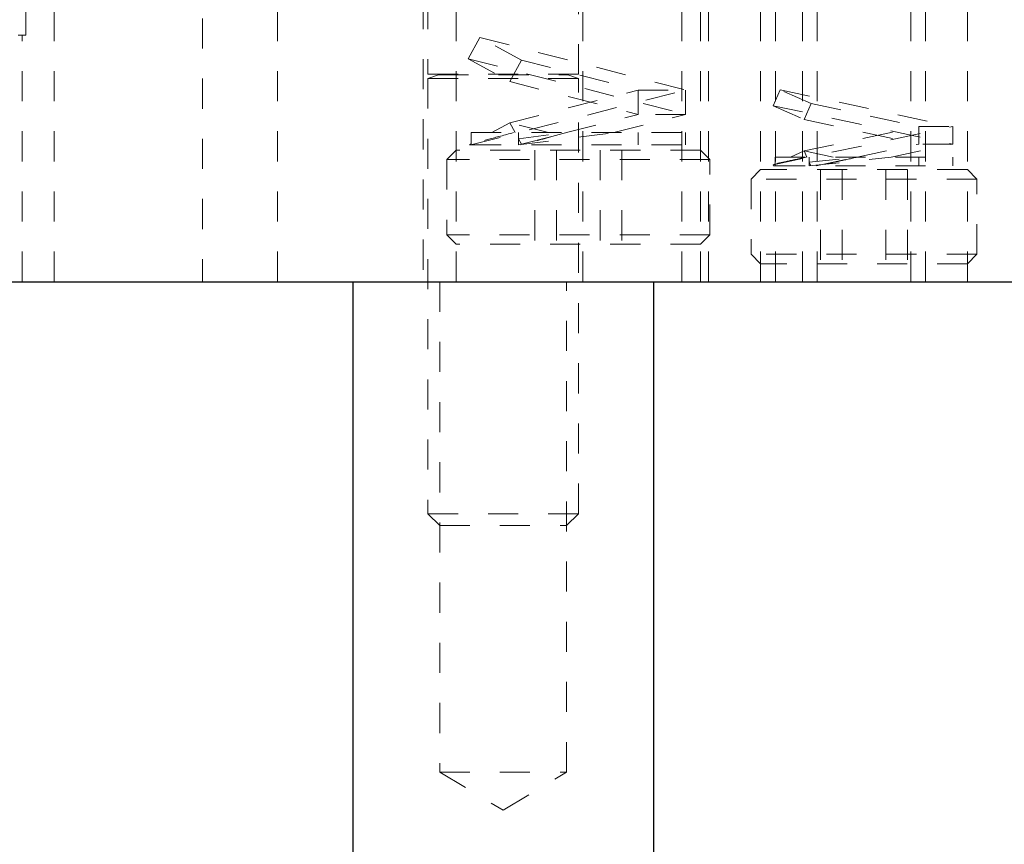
# Model space of a CAD drawing. Header units: inches. Extents: x 220 to 877, y 4 to 174.
# Tile 330 of 656: x 430.58 to 433.85, y 131.59 to 134.33. Entities that reach past the tile are written whole.
import ezdxf

# ---------------------------------------------------------------- set-up
doc = ezdxf.new("R2010")
doc.units = ezdxf.units.IN
doc.header["$LTSCALE"] = 0.5
doc.header["$MEASUREMENT"] = 0
doc.linetypes.add('HIDDEN', pattern=[0.225, 0.15, -0.075])
for name, color, linetype in [('DSS-M-S', 53, 'Continuous'), ('MFT-M-S', 8, 'Continuous'), ('SVD-M-S', 8, 'Continuous')]:
    doc.layers.add(name, color=color, linetype=linetype)

msp = doc.modelspace()

# ---------------------------------------------------------------- linework, layer by layer
at = {"layer": 'DSS-M-S', "linetype": 'HIDDEN', "lineweight": 18}
for p, q in [((430.59614, 134.28072), (430.59614, 135.96072)), ((430.68989, 133.46072), (430.68989, 135.96072)), ((432.02739, 135.96072), (432.02739, 133.46072)), ((432.77739, 135.96072), (432.77739, 133.46072)), ((432.83989, 133.46072), (432.83989, 135.96072)), ((432.86677, 135.96072), (432.86677, 133.46072)), ((433.03989, 135.96072), (433.03989, 133.46072)), ((433.08989, 133.46072), (433.08989, 135.96072)), ((433.17927, 133.46072), (433.17927, 135.96072)), ((433.22739, 135.96072), (433.22739, 133.46072)), ((433.53989, 133.46072), (433.53989, 135.96072)), ((433.58802, 135.96072), (433.58802, 133.46072)), ((433.72739, 133.46072), (433.72739, 135.96072)), ((431.91814, 135.40072), (431.91814, 133.46072)), ((432.44914, 133.46072), (432.44914, 135.40072)), ((431.18364, 135.33572), (431.18364, 133.46072)), ((431.43364, 133.46072), (431.43364, 135.33572)), ((428.57114, 134.28072), (430.59614, 134.28072)), ((430.58364, 133.46072), (430.58364, 134.28072))]:
    msp.add_line(p, q, dxfattribs=at)
at = {"layer": 'DSS-M-S', "linetype": 'Continuous', "lineweight": 25}
msp.add_line((405.93364, 133.46072), (439.43364, 133.46072), dxfattribs=at)
at = {"layer": 'MFT-M-S', "linetype": 'Continuous', "lineweight": 25}
for p, q in [((431.68364, 133.46072), (431.68364, 127.46072)), ((431.68364, 133.46072), (432.68364, 133.46072)), ((432.68364, 133.46072), (432.68364, 127.46072))]:
    msp.add_line(p, q, dxfattribs=at)
at = {"layer": 'MFT-M-S', "linetype": 'HIDDEN', "lineweight": 18}
for p, q in [((431.97269, 133.46072), (431.97269, 131.83072)), ((432.39459, 131.83072), (432.39459, 133.46072)), ((431.97269, 131.83072), (432.39459, 131.83072)), ((431.97269, 131.83072), (432.18364, 131.70397)), ((432.18364, 131.70397), (432.39459, 131.83072))]:
    msp.add_line(p, q, dxfattribs=at)
at = {"layer": 'SVD-M-S', "linetype": 'HIDDEN', "lineweight": 18}
for p, q in [((431.93364, 135.40072), (431.93364, 134.15033)), ((432.43364, 134.15033), (432.43364, 135.40072)), ((432.10646, 134.27253), (432.06762, 134.20145)), ((432.10646, 134.27253), (432.78989, 134.09797)), ((432.24467, 134.197), (432.10646, 134.27253)), ((432.06762, 134.20145), (432.78989, 134.01697)), ((432.06762, 134.20145), (432.20583, 134.12592)), ((432.20583, 134.12592), (432.24467, 134.197)), ((432.24467, 134.197), (432.63239, 134.09797)), ((431.93364, 134.15033), (432.43364, 134.15033)), ((431.9685, 134.1488), (431.93364, 134.13612)), ((431.93364, 134.13612), (432.43364, 134.13612)), ((431.93364, 134.13612), (431.93364, 132.68977)), ((431.9685, 134.1488), (432.39879, 134.1488)), ((432.20583, 134.12592), (432.63239, 134.01697)), ((432.43364, 134.13612), (432.39879, 134.1488)), ((432.43364, 132.68977), (432.43364, 134.13612)), ((432.07632, 133.91572), (432.78989, 134.09797)), ((432.20583, 133.98903), (432.63239, 134.09797)), ((432.63239, 134.09797), (432.78989, 134.09797)), ((432.63239, 134.01697), (432.63239, 134.09797)), ((432.78989, 134.09797), (432.78989, 134.01697)), ((433.10511, 134.09891), (433.08139, 134.0458)), ((433.10511, 134.09891), (433.67895, 133.97659)), ((433.20837, 134.05279), (433.10511, 134.09891)), ((433.08139, 134.0458), (433.67895, 133.91843)), ((433.08139, 134.0458), (433.18465, 133.99968)), ((433.18465, 133.99968), (433.20837, 134.05279)), ((433.20837, 134.05279), (433.56586, 133.97659)), ((432.39454, 133.95622), (432.63239, 134.01697)), ((432.55204, 133.95622), (432.78989, 134.01697)), ((432.78989, 134.01697), (432.63239, 134.01697)), ((433.18465, 133.99968), (433.56586, 133.91843)), ((432.20583, 133.98903), (432.1458, 133.95622)), ((432.20583, 133.98903), (432.22375, 133.95622)), ((432.33426, 133.95622), (432.20583, 133.98903)), ((433.08139, 133.84922), (433.67895, 133.97659)), ((433.18465, 133.89534), (433.56586, 133.97659)), ((433.56586, 133.97659), (433.67895, 133.97659)), ((433.56586, 133.91843), (433.56586, 133.97659)), ((433.67895, 133.97659), (433.67895, 133.91843)), ((432.07739, 133.95622), (432.78989, 133.95622)), ((432.07739, 133.95622), (432.07739, 133.91884)), ((432.23489, 133.91572), (432.55204, 133.95622)), ((432.23489, 133.93584), (432.39454, 133.95622)), ((432.23489, 133.95622), (432.23489, 133.93584)), ((432.23489, 133.91572), (432.23489, 133.93584)), ((432.24467, 133.91795), (432.23489, 133.93584)), ((432.24467, 133.91795), (432.39454, 133.95622)), ((432.63239, 133.91572), (432.63239, 133.95622)), ((432.78989, 133.91572), (432.78989, 133.95622)), ((432.02739, 133.89822), (431.99614, 133.86697)), ((432.83989, 133.89822), (432.02739, 133.89822)), ((432.07739, 133.91884), (432.07169, 133.91572)), ((432.07169, 133.91572), (432.07739, 133.91572)), ((432.07739, 133.91884), (432.07739, 133.91572)), ((432.07739, 133.91572), (432.78989, 133.91572)), ((432.2406, 133.91572), (432.24467, 133.91795)), ((432.28931, 133.89822), (432.28931, 133.58572)), ((432.36147, 133.89822), (432.36147, 133.58572)), ((432.50581, 133.89822), (432.50581, 133.58572)), ((432.57798, 133.89822), (432.57798, 133.58572)), ((432.87114, 133.86697), (432.83989, 133.89822)), ((433.18465, 133.89534), (433.13868, 133.87481)), ((433.28098, 133.87481), (433.18465, 133.89534)), ((433.18465, 133.89534), (433.19382, 133.87481)), ((433.3612, 133.87481), (433.56586, 133.91843)), ((433.4743, 133.87481), (433.67895, 133.91843)), ((433.67895, 133.91843), (433.56586, 133.91843)), ((432.87114, 133.86697), (431.99614, 133.86697)), ((431.99614, 133.86697), (431.99614, 133.61697)), ((432.87114, 133.61697), (432.87114, 133.86697)), ((433.08833, 133.87481), (433.67895, 133.87481)), ((433.08833, 133.87481), (433.08833, 133.85232)), ((433.20143, 133.84572), (433.4743, 133.87481)), ((433.20143, 133.85778), (433.3612, 133.87481)), ((433.20143, 133.87481), (433.20143, 133.85778)), ((433.22477, 133.84572), (433.3612, 133.87481)), ((433.56586, 133.84572), (433.56586, 133.87481)), ((433.67895, 133.84572), (433.67895, 133.87481)), ((433.03989, 133.83322), (433.00864, 133.80197)), ((433.72739, 133.83322), (433.03989, 133.83322)), ((433.08833, 133.85232), (433.08139, 133.84922)), ((433.08139, 133.84922), (433.08295, 133.84572)), ((433.08295, 133.84572), (433.08833, 133.84572)), ((433.08833, 133.85232), (433.08833, 133.84572)), ((433.08833, 133.84572), (433.67895, 133.84572)), ((433.20143, 133.84572), (433.20143, 133.85778)), ((433.20681, 133.84572), (433.20143, 133.85778)), ((433.23931, 133.83322), (433.23931, 133.52072)), ((433.31147, 133.83322), (433.31147, 133.52072)), ((433.45581, 133.83322), (433.45581, 133.52072)), ((433.52798, 133.83322), (433.52798, 133.52072)), ((433.75864, 133.80197), (433.72739, 133.83322)), ((433.75864, 133.80197), (433.00864, 133.80197)), ((433.00864, 133.80197), (433.00864, 133.55197)), ((433.75864, 133.55197), (433.75864, 133.80197)), ((432.87114, 133.61697), (431.99614, 133.61697)), ((431.99614, 133.61697), (432.02739, 133.58572)), ((432.83989, 133.58572), (432.87114, 133.61697)), ((432.83989, 133.58572), (432.02739, 133.58572)), ((433.75864, 133.55197), (433.00864, 133.55197)), ((433.00864, 133.55197), (433.03989, 133.52072)), ((433.72739, 133.52072), (433.75864, 133.55197)), ((433.72739, 133.52072), (433.03989, 133.52072)), ((431.93364, 132.68977), (432.43364, 132.68977)), ((431.93364, 132.68977), (431.97269, 132.65072)), ((432.39459, 132.65072), (432.43364, 132.68977)), ((431.97269, 132.65072), (432.39459, 132.65072))]:
    msp.add_line(p, q, dxfattribs=at)
for centre, start, end in [((431.96823, 134.14954), 290, 90), ((432.39906, 134.14954), 90, 250)]:
    msp.add_arc(centre, 0.000787, start, end, dxfattribs=at)
for points, knots in [([(432.2184, 133.95622), (432.18892, 133.94847), (432.13005, 133.93299), (432.08463, 133.92078), (432.07951, 133.91941), (432.07739, 133.91884)], [0, 0, 0, 0, 0.3700032, 0.7388839, 1, 1, 1, 1]), ([(432.39454, 133.95622), (432.37255, 133.95034), (432.32863, 133.93858), (432.27515, 133.92385), (432.25559, 133.91839), (432.24603, 133.91572)], [0, 0, 0, 0, 0.3386291, 0.676634, 1, 1, 1, 1]), ([(433.19123, 133.87481), (433.16829, 133.86981), (433.12245, 133.85984), (433.09234, 133.8532), (433.08938, 133.85255), (433.08833, 133.85232)], [0, 0, 0, 0, 0.3929723, 0.7852535, 1, 1, 1, 1]), ([(433.3612, 133.87481), (433.34077, 133.87031), (433.29991, 133.86133), (433.25606, 133.8515), (433.23706, 133.84721), (433.23048, 133.84572)], [0, 0, 0, 0, 0.3954928, 0.7907166, 1, 1, 1, 1])]:
    msp.add_open_spline(points, degree=3, knots=knots, dxfattribs=at)

doc.saveas('drawing.dxf')
